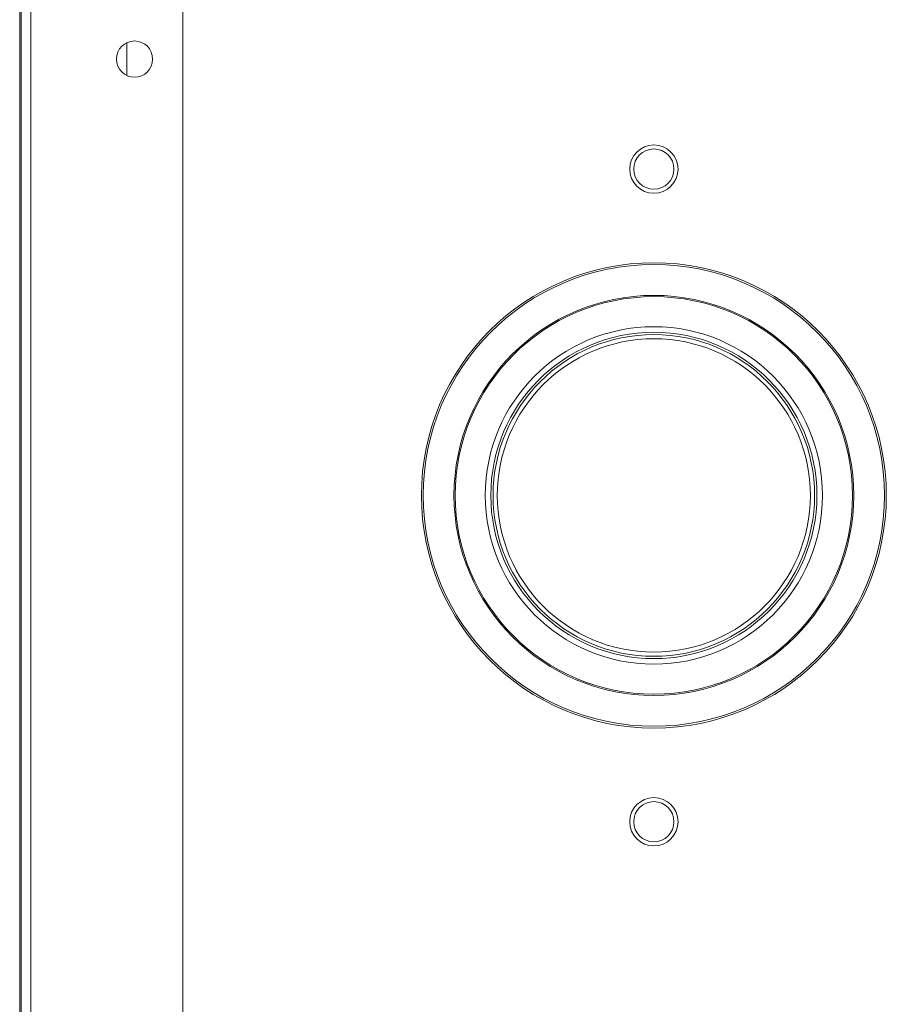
# Model space of a CAD drawing. Header units: millimetres. Extents: x 60394 to 199354, y 20895 to 166073.
# Tile 555 of 565: x 143861 to 144004, y 161146 to 161309. Entities that reach past the tile are written whole.
import ezdxf

# ---------------------------------------------------------------- set-up
doc = ezdxf.new("R2010")
doc.units = ezdxf.units.MM
doc.layers.add('UT_ZARIZENI - ZDROJ TEPLA', color=3, linetype='Continuous', lineweight=35)

msp = doc.modelspace()

# ---------------------------------------------------------------- linework, layer by layer
at = {"layer": 'UT_ZARIZENI - ZDROJ TEPLA', "lineweight": 13}
for p, q in [((143860.7, 161382.02), (143860.7, 160989.27)), ((143862.52, 161378.07), (143862.52, 160988.9)), ((143860.92, 161377.28), (143860.92, 160988.88)), ((143887.72, 160992.08), (143887.72, 161336.07)), ((143878.47, 161299.35), (143878.47, 161304.8))]:
    msp.add_line(p, q, dxfattribs=at)
for centre, radius in [((143879.72, 161302.07), 3), ((143965.72, 161283.87), 4), ((143965.72, 161283.87), 3.33), ((143965.72, 161229.87), 38.5), ((143965.72, 161229.87), 38.2), ((143965.72, 161229.87), 33.1), ((143965.72, 161229.87), 32.89), ((143965.72, 161229.87), 27.92), ((143965.72, 161229.87), 27), ((143965.72, 161229.87), 26.62), ((143965.72, 161229.87), 25.92), ((143965.72, 161175.87), 4), ((143965.72, 161175.87), 3.33)]:
    msp.add_circle(centre, radius, dxfattribs=at)

doc.saveas('drawing.dxf')
